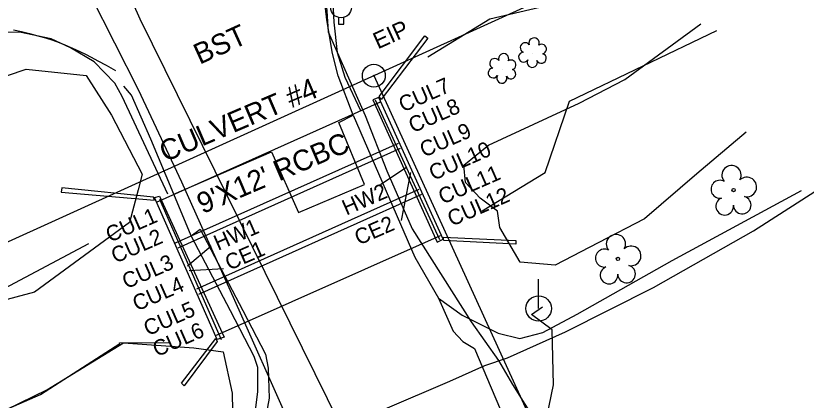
# Model space of a CAD drawing. Extents: x 2100323 to 2109811, y 740376 to 749755.
# Drawn here: x 2108760.9 to 2108913.2, y 746362.9 to 746437 of the extents above; entities that cross this region are included whole.
import ezdxf

# ---------------------------------------------------------------- set-up
doc = ezdxf.new("R2010")
doc.units = 0
for name, color, linetype in [('Exist Guardrail', 7, 'Continuous'), ('Exist Hydro Jurisdictional Stream or Body of Water', 7, 'Continuous'), ('Exist Property Iron Pin CELL', 7, 'Continuous'), ('Exist Property Iron Pin Text', 7, 'Continuous'), ('Exist Property Line', 7, 'Continuous'), ('Exist Right of Way Line', 7, 'Continuous'), ('Exist Roads Change in Surface', 7, 'Continuous'), ('Exist Roads Curbs', 7, 'Continuous'), ('Exist Roads EOP', 7, 'Continuous'), ('Exist Roads EOP Other', 7, 'Continuous'), ('Exist Roads EOP Text', 7, 'Continuous'), ('Exist Structure Major Box Culvert or Tunnel Topo', 7, 'Continuous'), ('Exist Structure Major Box Culvert or Tunnel Topo Text', 7, 'Continuous'), ('Exist Structure Major Deck Tunnel Box Culvert Leader', 7, 'Continuous'), ('Exist Structure Major Deck Tunnel Box Culvert Text', 7, 'Continuous'), ('Exist Structure Minor Head and End Wall', 7, 'Continuous'), ('Exist Utilities Gas UG Line SUE LOS B', 7, 'Continuous'), ('Exist Utilities Power Pole CELL', 7, 'Continuous'), ('Exist Utilities Power UG Cable SUE LOS B', 7, 'Continuous'), ('Exist Utilities Water Fire Hydrant CELL', 7, 'Continuous'), ('Exist Utilities Water UG Line SUE LOS B', 7, 'Continuous'), ('Exist Vegetation Hedge Row', 7, 'Continuous'), ('Exist Vegetation Shrub CELL', 7, 'Continuous'), ('Exist Vegetation Tree CELL', 7, 'Continuous')]:
    doc.layers.add(name, color=color, linetype=linetype)

msp = doc.modelspace()

# ---------------------------------------------------------------- linework, layer by layer
at = {"layer": 'Exist Guardrail'}
for points in [[(2108879.68, 746490.6), (2108860.68, 746482.01), (2108849.56, 746476.82), (2108841.43, 746471.95), (2108835.07, 746467.85), (2108829.16, 746462.21), (2108825.33, 746455.96), (2108823.05, 746448.35), (2108821.88, 746442.09), (2108822.21, 746435.8), (2108822.89, 746429.95), (2108824.34, 746425.21), (2108827.33, 746418.79)], [(2108790.21, 746402.66), (2108781.44, 746421.48), (2108780.03, 746424.05), (2108776.06, 746428.18), (2108771.46, 746430.86), (2108767.78, 746432.62), (2108761.67, 746433.87), (2108756.08, 746433.8), (2108751.01, 746432.18), (2108747.52, 746430.74), (2108693.04, 746405.76), (2108613.9, 746370.02), (2108532.54, 746333.04), (2108487.98, 746312.9)], [(2108830.15, 746420.86), (2108842.56, 746393.9)], [(2108800.59, 746374.56), (2108788.72, 746401.63)]]:
    msp.add_lwpolyline(points, dxfattribs=at)
at = {"layer": 'Exist Hydro Jurisdictional Stream or Body of Water'}
for points in [[(2108840.34, 746429.13), (2108852.29, 746436.43), (2108867.65, 746440.04), (2108887.7, 746451.49)], [(2108850.81, 746399.46), (2108862.96, 746406.83), (2108867.62, 746420.55), (2108895.98, 746434.21)], [(2108319.63, 746186.87), (2108358.19, 746207.19), (2108396.8, 746222.52), (2108430.4, 746245.86), (2108458.08, 746260.14), (2108495.96, 746278.41), (2108543.96, 746287.29), (2108582.6, 746305.25), (2108622.99, 746319.52), (2108659.56, 746336.66), (2108702.34, 746355.69), (2108747.54, 746378.52), (2108774.99, 746393.14)], [(2108325.16, 746177.56), (2108366.22, 746196.31), (2108404.36, 746212.58), (2108441.45, 746232.25), (2108465.46, 746249.96), (2108494.94, 746253.74), (2108551.85, 746275.57), (2108591.57, 746292.54), (2108628.73, 746307.97), (2108665.11, 746322.41), (2108709.89, 746339.21), (2108737.92, 746351.91), (2108765.68, 746364.01), (2108780.96, 746373.86), (2108780.9, 746373.99), (2108790.42, 746374.05)]]:
    msp.add_lwpolyline(points, dxfattribs=at)
at = {"layer": 'Exist Property Iron Pin CELL'}
for radius in [2.2, 0.0707]:
    msp.add_circle((2108829.92, 746425.5), radius, dxfattribs=at)
at = {"layer": 'Exist Property Line'}
msp.add_line((2108829.91, 746425.53), (2108940.36, 746183.53), dxfattribs=at)
at = {"layer": 'Exist Right of Way Line'}
msp.add_line((2107726.52, 745923.8), (2108924.68, 746468.63), dxfattribs=at)
at = {"layer": 'Exist Roads Change in Surface'}
for points in [[(2108791.38, 746402.66), (2108810.2, 746410.83), (2108815.43, 746399.13), (2108828.12, 746404.51), (2108823.19, 746416.46), (2108825.97, 746417.9)], [(2108842.37, 746382.6), (2108845.22, 746376.23), (2108847.06, 746374.24), (2108849.32, 746372.91), (2108862.32, 746342.14), (2108882.79, 746308.84), (2108921.04, 746221.34)]]:
    msp.add_lwpolyline(points, dxfattribs=at)
at = {"layer": 'Exist Roads Curbs'}
msp.add_lwpolyline([(2108549.74, 746234.73), (2108600.62, 746257.85), (2108634.14, 746273.13), (2108686.43, 746296.74), (2108739.44, 746320.9), (2108766.44, 746333.2), (2108782.97, 746340.74), (2108787.99, 746343.35), (2108792.6, 746345.91), (2108796.13, 746347.82), (2108799.26, 746349.59), (2108802.24, 746352.27), (2108805.75, 746356.39), (2108807.06, 746360.4), (2108807.6, 746364.59), (2108807.58, 746369.22), (2108806.89, 746371.36), (2108802.34, 746380.14), (2108796.13, 746391.92), (2108794.75, 746394.59)], dxfattribs=at)
at = {"layer": 'Exist Roads EOP'}
for points in [[(2108825.97, 746417.9), (2108823.05, 746425.44), (2108821.97, 746429.75), (2108820.84, 746436.29), (2108820.33, 746440.84), (2108820.36, 746445.65)], [(2108760.49, 746434.32), (2108762.04, 746433.99), (2108763.6, 746433.62), (2108765.17, 746433.2), (2108766.67, 746432.76), (2108768.05, 746432.33), (2108769.29, 746431.89), (2108770.41, 746431.46), (2108771.44, 746431.02), (2108772.45, 746430.57), (2108773.43, 746430.11), (2108774.38, 746429.64), (2108775.45, 746429.09), (2108776.77, 746428.38), (2108778.33, 746427.51), (2108780.14, 746426.49)], [(2108794.75, 746394.59), (2108791.38, 746402.66), (2108786.97, 746413.28), (2108783.21, 746421.75), (2108781.75, 746423.45)], [(2108825.97, 746417.9), (2108837.85, 746390.52), (2108842.37, 746382.6), (2108846.93, 746379.33), (2108853.85, 746375.82), (2108858.03, 746374.82)], [(2108794.75, 746394.59), (2108796.49, 746395.92), (2108804.66, 746380.21), (2108809.02, 746371.79), (2108809.59, 746369.08), (2108809.73, 746363.35), (2108808.94, 746358.8), (2108806.5, 746353.21)]]:
    msp.add_lwpolyline(points, dxfattribs=at)
at = {"layer": 'Exist Roads EOP Other'}
msp.add_lwpolyline([(2108858.03, 746374.82), (2108862.51, 746375.99), (2108869.11, 746379.5), (2108887.41, 746389.87), (2108912.32, 746403.37)], dxfattribs=at)
at = {"layer": 'Exist Structure Major Box Culvert or Tunnel Topo'}
for p, q in [((2108788.07, 746401.12), (2108831.21, 746420.42)), ((2108791.71, 746393.24), (2108834.66, 746412.47)), ((2108792.24, 746392.3), (2108835.08, 746411.52)), ((2108795.85, 746384.4), (2108838.68, 746403.61)), ((2108796.22, 746383.36), (2108839.15, 746402.68)), ((2108799.6, 746375.46), (2108842.77, 746394.69))]:
    msp.add_line(p, q, dxfattribs=at)
at = {"layer": 'Exist Structure Major Deck Tunnel Box Culvert Leader'}
for p, q in [((2108836.3, 746407.83), (2108831.19, 746404.47)), ((2108837.01, 746406.85), (2108835.18, 746397.6)), ((2108794.04, 746388.86), (2108798.6, 746392.66)), ((2108794.36, 746387.94), (2108800.93, 746388.34))]:
    msp.add_line(p, q, dxfattribs=at)
at = {"layer": 'Exist Structure Minor Head and End Wall'}
for points in [[(2108839.73, 746433.18), (2108840.31, 746432.71), (2108831.31, 746420.91), (2108830.93, 746421.49), (2108839.73, 746433.18)], [(2108830.89, 746421.31), (2108829.73, 746420.85), (2108842.11, 746393.41), (2108843.28, 746393.95), (2108830.89, 746421.31)], [(2108787.47, 746402.06), (2108769.83, 746403.84), (2108769.7, 746403.01), (2108787.67, 746401.48), (2108787.47, 746402.06)], [(2108787.67, 746401.99), (2108788.6, 746402.26), (2108801.06, 746375.05), (2108799.77, 746374.6), (2108787.67, 746401.99)], [(2108857.31, 746393.01), (2108843.4, 746393.72), (2108843.28, 746394.39)], [(2108843.28, 746394.39), (2108857.3, 746393.72), (2108857.31, 746393.01)], [(2108799.5, 746374.81), (2108799.71, 746374.25), (2108793.39, 746365.67), (2108792.9, 746366.2), (2108799.5, 746374.81)]]:
    msp.add_lwpolyline(points, dxfattribs=at)
at = {"layer": 'Exist Utilities Gas UG Line SUE LOS B'}
msp.add_lwpolyline([(2108778.95, 746449.73), (2108784.86, 746436.45), (2108830.54, 746343.72), (2108840.43, 746318.85), (2108850.26, 746293.25), (2108852.34, 746273.99), (2108853.07, 746259.47), (2108852.65, 746252.39)], dxfattribs=at)
at = {"layer": 'Exist Utilities Power Pole CELL'}
for q in [(2108861.67, 746386.23), (2108861.67, 746380.6)]:
    msp.add_line((2108861.67, 746380.6), q, dxfattribs=at)
msp.add_circle((2108861.67, 746380.6), 2.45, dxfattribs=at)
at = {"layer": 'Exist Utilities Power UG Cable SUE LOS B'}
msp.add_lwpolyline([(2108856.52, 746253.09), (2108857.29, 746259.8), (2108857.55, 746275.2), (2108859.02, 746295.9), (2108859.47, 746316.57), (2108860.91, 746330.78), (2108862.01, 746345.16), (2108862.83, 746357.44), (2108864.51, 746365.9), (2108864.28, 746376.47), (2108860.29, 746379.44), (2108862.39, 746380.9)], dxfattribs=at)
at = {"layer": 'Exist Utilities Water Fire Hydrant CELL'}
msp.add_lwpolyline([(2108823.1, 746436.73), (2108823.1, 746435.44), (2108824.13, 746435.44), (2108824.13, 746436.75)], dxfattribs=at)
msp.add_circle((2108823.61, 746438.64), 1.98, dxfattribs=at)
at = {"layer": 'Exist Utilities Water UG Line SUE LOS B'}
for points in [[(2108814.48, 746463.15), (2108820.47, 746451.84), (2108821.3, 746450.23), (2108820.77, 746439.38), (2108820.84, 746437.95), (2108821.1, 746433.94), (2108828.28, 746417.84), (2108832.44, 746407.18), (2108837.33, 746395.99), (2108848.67, 746378.02), (2108853.91, 746370.58), (2108856.63, 746365.95), (2108866.43, 746350.26), (2108874.21, 746337.63), (2108880.27, 746327.58), (2108887, 746315.13), (2108892.38, 746302.62), (2108897.09, 746291.55), (2108904.38, 746273.73), (2108913.88, 746252.27), (2108920.39, 746241.41), (2108927.58, 746229.22)], [(2108767.91, 746457.63), (2108768.11, 746456.57), (2108768.72, 746455.51), (2108770.35, 746452.07), (2108775.42, 746440.91), (2108784.53, 746422.8), (2108792.87, 746405.02), (2108804.19, 746379.78), (2108812.47, 746361.13), (2108814.96, 746353.75), (2108817.37, 746346.41), (2108811.89, 746338.74), (2108818.82, 746323.8), (2108823.05, 746314.26), (2108823.01, 746311.36)], [(2108814.96, 746353.75), (2108816.42, 746354.5), (2108832.12, 746361.29), (2108844.54, 746366.6), (2108851.31, 746369.6), (2108855.7, 746371.1), (2108866.87, 746376.08), (2108883.79, 746384.67), (2108903.06, 746395.61), (2108936.04, 746416.71), (2108952.56, 746427.02)]]:
    msp.add_lwpolyline(points, dxfattribs=at)
at = {"layer": 'Exist Vegetation Hedge Row'}
for points in [[(2108901.63, 746414.63), (2108892.17, 746406.58), (2108882.07, 746397.88), (2108873.16, 746393.26), (2108864.87, 746388.99), (2108858.1, 746389.52), (2108854.17, 746396.24), (2108853.73, 746399.4), (2108850.43, 746401.88), (2108847.61, 746404.91), (2108847.26, 746408.24), (2108852.01, 746412.07), (2108869.46, 746420.2), (2108878.3, 746424.75), (2108892.93, 746435.52)], [(2108745.26, 746420.78), (2108762.97, 746426.73), (2108774.5, 746425.51), (2108779.41, 746417.88), (2108785.31, 746406.49), (2108784.55, 746403.49), (2108782.82, 746397.18), (2108764.53, 746383.76), (2108744.58, 746378.39)], [(2108534.96, 746266.78), (2108548.28, 746278.85), (2108558.59, 746281.83), (2108569.94, 746284.9), (2108591.35, 746291.9), (2108597.76, 746297.4), (2108605.26, 746301.95), (2108618.29, 746305.06), (2108664.45, 746321.07), (2108689.1, 746332.53), (2108706.09, 746337.87), (2108725.05, 746346.9), (2108748.58, 746356.01), (2108766.91, 746364.95), (2108781.69, 746373.97), (2108795.22, 746373.01), (2108800.91, 746372.28), (2108802.64, 746364.31), (2108802.75, 746357.4), (2108799.25, 746351.98), (2108735.01, 746322.3), (2108659.13, 746286.78), (2108549.79, 746235.54)]]:
    msp.add_lwpolyline(points, dxfattribs=at)
at = {"layer": 'Exist Vegetation Shrub CELL'}
for p, q in [((2108860.57, 746429.76), (2108860.57, 746429.76)), ((2108854.71, 746426.71), (2108854.71, 746426.71))]:
    msp.add_line(p, q, dxfattribs=at)
for centre, radius, start, end in [((2108859.09, 746430.89), 0.968, 35.8908, 245.4216), ((2108860.8, 746431.8), 0.99, 334.8391, 200.4717), ((2108862.24, 746430.63), 0.929, 284.4567, 126.0861), ((2108858.77, 746429.06), 0.955, 95.1099, 327.9534), ((2108853.22, 746427.84), 0.968, 35.8908, 245.4216), ((2108854.93, 746428.75), 0.99, 334.8391, 200.4717), ((2108856.38, 746427.58), 0.929, 284.4567, 126.0861), ((2108860.44, 746428.08), 0.984, 151.2797, 21.387), ((2108862.21, 746428.83), 0.937, 204.9913, 73.4601), ((2108852.9, 746426.01), 0.955, 95.1099, 327.9534), ((2108854.58, 746425.03), 0.984, 151.2797, 21.387), ((2108856.34, 746425.79), 0.937, 204.9913, 73.4601)]:
    msp.add_arc(centre, radius, start, end, dxfattribs=at)
at = {"layer": 'Exist Vegetation Tree CELL'}
for p, q in [((2108899.22, 746403.44), (2108899.22, 746403.44)), ((2108876.95, 746390.16), (2108876.95, 746390.16))]:
    msp.add_line(p, q, dxfattribs=at)
for centre in [(2108899.22, 746403.44), (2108876.95, 746390.16)]:
    msp.add_circle(centre, 0.326, dxfattribs=at)
for centre, radius, start, end in [((2108898.83, 746406.31), 1.86, 330.1651, 219.7134), ((2108901.77, 746404.03), 1.9, 257.1011, 134.1999), ((2108896.61, 746403.59), 1.73, 62.6636, 279.3457), ((2108897.51, 746400.32), 1.69, 111.5671, 6.231), ((2108900.89, 746400.54), 1.7, 181.2822, 74.56), ((2108876.56, 746393.03), 1.86, 330.1651, 219.7134), ((2108874.34, 746390.32), 1.73, 62.6636, 279.3457), ((2108879.49, 746390.75), 1.9, 257.1011, 134.1999), ((2108878.62, 746387.26), 1.7, 181.2822, 74.56), ((2108875.24, 746387.04), 1.69, 111.5671, 6.231)]:
    msp.add_arc(centre, radius, start, end, dxfattribs=at)

# ---------------------------------------------------------------- texts
at = {"layer": 'Exist Property Iron Pin Text'}
msp.add_text('EIP', height=3.2, rotation=24.4521, dxfattribs=at).set_placement((2108830.7, 746430.55))
at = {"layer": 'Exist Roads EOP Text'}
msp.add_text('BST', height=4, rotation=24.3944, dxfattribs=at).set_placement((2108796.36, 746427.58))
at = {"layer": 'Exist Structure Major Box Culvert or Tunnel Topo Text'}
for s, p in [('CULVERT #4', (2108789.7, 746408.79)), ("9'X12' RCBC", (2108796.92, 746398.79))]:
    msp.add_text(s, height=4, rotation=23.1344, dxfattribs=at).set_placement(p)
at = {"layer": 'Exist Structure Major Deck Tunnel Box Culvert Text'}
for s, p in [('CUL7', (2108835.53, 746418.39)), ('CUL8', (2108837.43, 746414.39)), ('CUL9', (2108839.59, 746409.68)), ('CUL10', (2108841.37, 746405.21)), ('CUL11', (2108843.17, 746400.63)), ('HW2', (2108824.63, 746398.51)), ('CUL12', (2108844.93, 746396.37)), ('CUL1', (2108779.09, 746393.29)), ('CE2', (2108827.02, 746392.74)), ('HW1', (2108799.91, 746391.71)), ('CUL2', (2108780.13, 746389.25)), ('CE1', (2108802.08, 746387.89)), ('CUL3', (2108782.24, 746384.31)), ('CUL4', (2108784.26, 746380.03)), ('CUL5', (2108786.39, 746375.25)), ('CUL6', (2108788.13, 746371.22))]:
    msp.add_text(s, height=3, rotation=23.6431, dxfattribs=at).set_placement(p)

doc.saveas('drawing.dxf')
